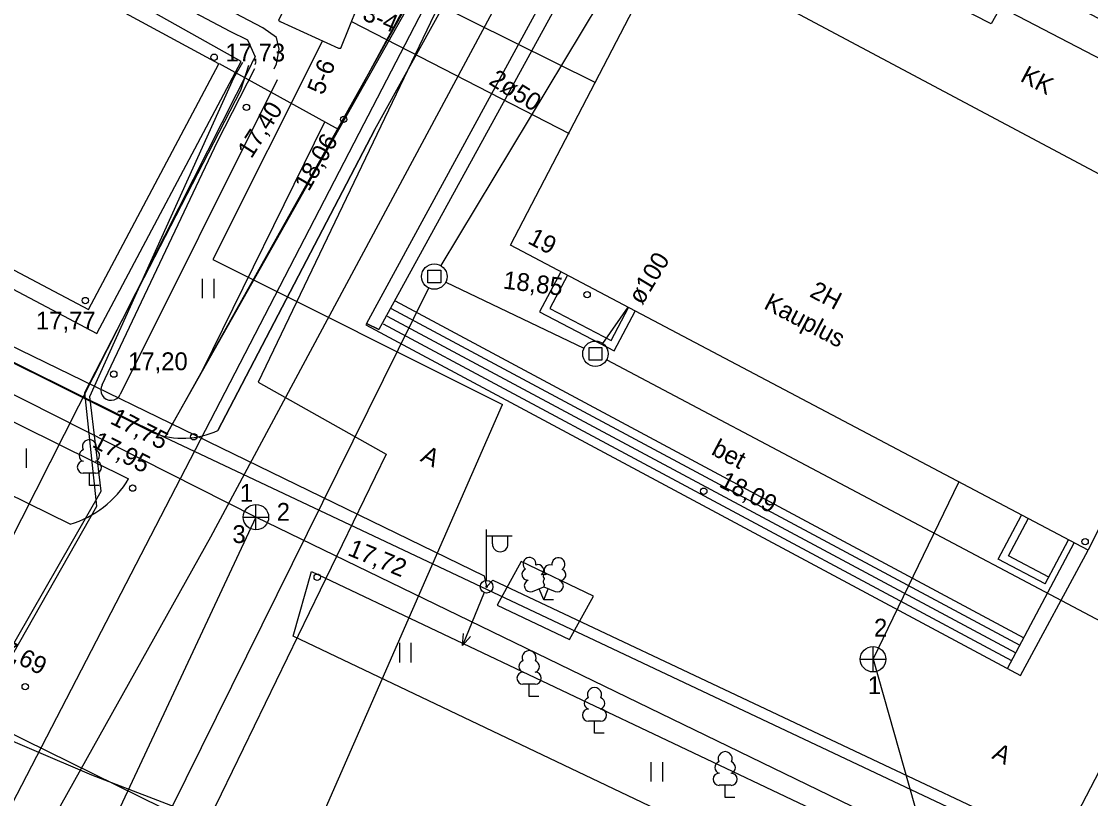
# Model space of a CAD drawing. Extents: x 713540 to 713867, y 6589774 to 6590061.
# Drawn here: x 713760 to 713801.99, y 6589880.36 to 6589910.9 of the extents above; entities that cross this region are included whole.
import ezdxf

# ---------------------------------------------------------------- set-up
doc = ezdxf.new("R2010")
doc.units = 0
for name, color, linetype in [('AED', 7, 'Continuous'), ('DKAEV', 7, 'Continuous'), ('HALJASTUS', 7, 'Continuous'), ('HOONE', 7, 'Continuous'), ('HOONEDET', 7, 'Continuous'), ('KKAEV', 7, 'Continuous'), ('KORGUS', 7, 'Continuous'), ('KTRASS', 7, 'Continuous'), ('MPKAABEL', 7, 'Continuous'), ('MPOHULIIN', 7, 'Continuous'), ('POST', 7, 'Continuous'), ('PUU', 7, 'Continuous'), ('RAJATIS', 7, 'Continuous'), ('SITRASS', 7, 'Continuous'), ('TEE', 7, 'Continuous'), ('TORU NR', 7, 'Continuous'), ('TTRASS', 7, 'Continuous'), ('VEEKOGU', 7, 'Continuous'), ('VTRASS', 7, 'Continuous'), ('Слой 1', 7, 'Continuous')]:
    doc.layers.add(name, color=color, linetype=linetype)

msp = doc.modelspace()

# ---------------------------------------------------------------- linework, layer by layer
at = {"layer": 'AED'}
msp.add_lwpolyline([(713767.762, 6589909.249), (713772.443, 6589906.664), (713772.921, 6589907.533), (713780.72, 6589921.96), (713784.33, 6589929.01), (713786.08, 6589932.05), (713790.79, 6589929.6), (713799.05, 6589941.64), (713799.92, 6589942.78), (713800.93, 6589944.67), (713803.18, 6589949.29), (713806.07, 6589954.43), (713810.4, 6589962.76), (713799.4, 6589967.72), (713795.11, 6589969.78), (713786.56, 6589953.97)], dxfattribs=at)
at = {"layer": 'DKAEV'}
for p, q in [((713775.968, 6589900.622), (713775.968, 6589901.122)), ((713775.968, 6589901.122), (713776.468, 6589901.122)), ((713776.468, 6589901.122), (713776.468, 6589900.622)), ((713776.468, 6589900.622), (713775.968, 6589900.622)), ((713782.296, 6589897.59), (713782.296, 6589898.09)), ((713782.296, 6589898.09), (713782.796, 6589898.09)), ((713782.796, 6589898.09), (713782.796, 6589897.59)), ((713782.796, 6589897.59), (713782.296, 6589897.59))]:
    msp.add_line(p, q, dxfattribs=at)
for centre in [(713776.218, 6589900.872), (713782.546, 6589897.84)]:
    msp.add_circle(centre, 0.5, dxfattribs=at)
at = {"layer": 'HALJASTUS'}
for p, q in [((713767.101, 6589900.789), (713767.101, 6589900.028)), ((713767.556, 6589900.789), (713767.556, 6589900.028)), ((713760.186, 6589894.123), (713760.186, 6589893.362)), ((713774.847, 6589886.477), (713774.847, 6589885.716)), ((713775.302, 6589886.477), (713775.302, 6589885.716)), ((713784.727, 6589881.798), (713784.727, 6589881.037)), ((713785.182, 6589881.798), (713785.182, 6589881.037))]:
    msp.add_line(p, q, dxfattribs=at)
msp.add_lwpolyline([(713767.118, 6589897.185), (713771.916, 6589906.955)], dxfattribs=at)
at = {"layer": 'HOONE'}
for points in [[(713853.13, 6590055.49), (713847.71, 6590042.61), (713840.88, 6590026.99), (713847.68, 6590019.43), (713836.38, 6589998.1), (713820.11, 6589968.4), (713812.16, 6589957.32), (713804.57, 6589946.51), (713791.35, 6589928.27), (713785.88, 6589931.15), (713778.18, 6589915.27), (713769.3, 6589896.72), (713774.33, 6589893.89), (713767.85, 6589880.54), (713761.86, 6589868.49), (713755.914, 6589856.728), (713753.12, 6589851.2), (713744.71, 6589834.75), (713742.63, 6589834)], [(713767.753, 6589909.232), (713751, 6589918.31), (713754.305, 6589924.488), (713744.575, 6589929.68), (713736.017, 6589913.674), (713762.631, 6589899.577), (713767.753, 6589909.232)], [(713760.52, 6589918.72), (713760.97, 6589918.8), (713761.59, 6589919.93), (713768.07, 6589916.66), (713778.69, 6589911.61), (713767.43, 6589890.63), (713753, 6589864.84), (713751.627, 6589862.341)], [(713786.56, 6589917.8), (713786.19, 6589917.45), (713776.472, 6589901.302)], [(713786.56, 6589917.8), (713786.93, 6589917.47), (713812.67, 6589904.07)], [(713806.56, 6589906.42), (713803.33, 6589908.13), (713804.24, 6589910.01), (713799.14, 6589912.67), (713798.09, 6589910.8), (713790.27, 6589914.8), (713788.66, 6589912.19)], [(713779.206, 6589902.11), (713785.37, 6589913.94), (713785.5, 6589913.88), (713807.8, 6589901.99), (713801.894, 6589890.118), (713779.206, 6589902.11)], [(713781.184, 6589901.065), (713780.351, 6589899.49), (713783.284, 6589897.956), (713784.11, 6589899.518)], [(713755.15, 6589858.276), (713775.997, 6589900.424)], [(713776.669, 6589900.656), (713782.095, 6589898.056)], [(713782.834, 6589898.248), (713783.832, 6589899.665)], [(713782.988, 6589897.605), (713803.072, 6589886.967)], [(713800.216, 6589888.802), (713798.368, 6589889.77), (713799.282, 6589891.499)], [(713800.216, 6589888.802), (713801.126, 6589890.524)]]:
    msp.add_lwpolyline(points, dxfattribs=at)
at = {"layer": 'HOONEDET'}
for p, q in [((713781.449, 6589900.925), (713780.757, 6589899.616)), ((713780.757, 6589899.616), (713783.158, 6589898.36)), ((713783.158, 6589898.36), (713783.845, 6589899.658)), ((713798.774, 6589889.896), (713799.547, 6589891.358)), ((713800.355, 6589889.068), (713798.774, 6589889.896))]:
    msp.add_line(p, q, dxfattribs=at)
for points in [[(713785.417, 6589913.801), (713782.47, 6589915.425), (713773.549, 6589899.035), (713774.045, 6589898.794), (713773.561, 6589899.028), (713773.532, 6589898.973), (713799.241, 6589885.198), (713801.894, 6589890.118)], [(713785.13, 6589913.279), (713782.707, 6589914.614), (713774.044, 6589898.795)]]:
    msp.add_lwpolyline(points, dxfattribs=at)
at = {"layer": 'KKAEV'}
for p, q in [((713769.211, 6589890.921), (713769.211, 6589891.921)), ((713768.711, 6589891.421), (713769.711, 6589891.421)), ((713793.45, 6589885.337), (713793.45, 6589886.337)), ((713792.95, 6589885.837), (713793.95, 6589885.837))]:
    msp.add_line(p, q, dxfattribs=at)
for centre in [(713769.211, 6589891.421), (713793.45, 6589885.837)]:
    msp.add_circle(centre, 0.5, dxfattribs=at)
at = {"layer": 'KORGUS'}
for centre in [(713767.57, 6589909.49), (713768.84, 6589907.52), (713772.66, 6589907.05), (713762.51, 6589899.93), (713782.22, 6589900.16), (713763.63, 6589897.04), (713766.77, 6589894.58), (713764.37, 6589892.56), (713786.8, 6589892.44), (713801.78, 6589890.46), (713771.62, 6589889.06), (713760.15, 6589884.76)]:
    msp.add_circle(centre, 0.125, dxfattribs=at)
at = {"layer": 'KTRASS'}
for p, q in [((713769.211, 6589891.421), (713751.267, 6589900.501)), ((713793.45, 6589885.837), (713796.822, 6589892.799)), ((713769.211, 6589891.421), (713763.241, 6589878.657)), ((713795.486, 6589878.673), (713769.211, 6589891.421)), ((713793.45, 6589885.837), (713795.486, 6589878.673))]:
    msp.add_line(p, q, dxfattribs=at)
at = {"layer": 'MPKAABEL'}
for points in [[(713694.011, 6589938.961), (713720.287, 6589922.261), (713729.28, 6589921.07), (713735.396, 6589911.684), (713736.91, 6589909.36), (713749.796, 6589902.534), (713750.086, 6589902.788), (713778.179, 6589889.116), (713778.272, 6589888.686), (713778.52, 6589888.95), (713802.27, 6589877.73), (713802.558, 6589876.915), (713802.91, 6589877.43), (713827.719, 6589864.835), (713849.02, 6589854.61), (713849.184, 6589854.353), (713849.72, 6589854.26), (713866.671, 6589846.028)], [(713753.63, 6589918.22), (713768.19, 6589910.52), (713768.88, 6589910.17), (713769.18, 6589909.51), (713769.069, 6589909.29), (713768.993, 6589909.14), (713753.23, 6589877.99), (713756.95, 6589876.35), (713752.899, 6589868.247), (713751.951, 6589868.518)], [(713747.477, 6589860.762), (713748.132, 6589862.098), (713750.951, 6589865.513), (713755.31, 6589875.45), (713756.829, 6589880.676), (713759.243, 6589885.664), (713763.129, 6589892.443), (713762.683, 6589896.164), (713768.338, 6589908.675), (713768.696, 6589909.29)], [(713747.737, 6589860.627), (713750.866, 6589865.585), (713755.55, 6589875.306), (713756.626, 6589880.71), (713762.958, 6589891.851), (713762.492, 6589896.315), (713768.621, 6589908.191), (713768.929, 6589909.172)]]:
    msp.add_lwpolyline(points, dxfattribs=at)
at = {"layer": 'MPOHULIIN'}
for p, q in [((713778.177, 6589888.455), (713777.324, 6589886.373)), ((713777.324, 6589886.373), (713777.358, 6589886.847)), ((713777.324, 6589886.373), (713777.634, 6589886.734))]:
    msp.add_line(p, q, dxfattribs=at)
at = {"layer": 'POST'}
for p, q in [((713778.272, 6589888.936), (713778.272, 6589890.936)), ((713778.272, 6589890.686), (713779.272, 6589890.686)), ((713778.498, 6589890.366), (713778.498, 6589890.686)), ((713779.111, 6589890.366), (713779.111, 6589890.686))]:
    msp.add_line(p, q, dxfattribs=at)
for radius in [0.25, 0.0234]:
    msp.add_circle((713778.272, 6589888.686), radius, dxfattribs=at)
msp.add_arc((713778.805, 6589890.366), 0.306, 180, 0, dxfattribs=at)
at = {"layer": 'PUU'}
for p, q in [((713762.91, 6589893.145), (713762.43, 6589893.145)), ((713762.67, 6589892.67), (713762.67, 6589893.145)), ((713763.05, 6589892.67), (713762.67, 6589892.67)), ((713780.074, 6589888.502), (713780.519, 6589888.677)), ((713780.514, 6589888.167), (713780.339, 6589888.607)), ((713780.514, 6589888.167), (713780.694, 6589888.607)), ((713780.519, 6589888.677), (713780.959, 6589888.497)), ((713780.894, 6589888.167), (713780.514, 6589888.167)), ((713780.18, 6589884.855), (713779.7, 6589884.855)), ((713779.94, 6589884.38), (713779.94, 6589884.855)), ((713780.32, 6589884.38), (713779.94, 6589884.38)), ((713782.75, 6589883.405), (713782.27, 6589883.405)), ((713782.51, 6589882.93), (713782.51, 6589883.405)), ((713782.89, 6589882.93), (713782.51, 6589882.93)), ((713787.88, 6589880.885), (713787.4, 6589880.885)), ((713787.64, 6589880.41), (713787.64, 6589880.885)), ((713788.02, 6589880.41), (713787.64, 6589880.41))]:
    msp.add_line(p, q, dxfattribs=at)
msp.add_lwpolyline([(713780.519, 6589889.172), (713780.499, 6589889.097), (713780.499, 6589889.077), (713780.509, 6589889.047), (713780.529, 6589889.012), (713780.534, 6589888.992), (713780.519, 6589888.957), (713780.494, 6589888.907), (713780.489, 6589888.882), (713780.494, 6589888.867), (713780.504, 6589888.837), (713780.539, 6589888.777), (713780.544, 6589888.757), (713780.539, 6589888.737), (713780.524, 6589888.702), (713780.519, 6589888.677)], dxfattribs=at)
for centre, radius, start, end in [((713762.67, 6589894.19), 0.277, 332.5799, 207.4201), ((713762.5, 6589893.843), 0.233, 109.0217, 253.1415), ((713762.84, 6589893.843), 0.233, 286.8508, 70.9859), ((713762.433, 6589893.382), 0.238, 90.0016, 269.3953), ((713762.907, 6589893.382), 0.238, 270.6047, 89.9984), ((713779.957, 6589889.581), 0.256, 350.4856, 111.5002), ((713781.093, 6589889.572), 0.256, 67.6168, 188.6314), ((713779.957, 6589889.581), 0.256, 111.5027, 232.5173), ((713780.292, 6589889.331), 0.224, 308.5041, 111.5725), ((713780.755, 6589889.326), 0.225, 67.7016, 230.5126), ((713781.093, 6589889.572), 0.256, 306.5997, 67.6143), ((713779.883, 6589889.17), 0.224, 111.4304, 274.4987), ((713780.518, 6589888.934), 0.237, 66.7655, 111.5015), ((713781.161, 6589889.16), 0.224, 264.6183, 67.6866), ((713779.988, 6589888.725), 0.237, 111.5014, 291.5004), ((713781.049, 6589888.717), 0.237, 247.6166, 67.6155), ((713779.94, 6589885.9), 0.277, 332.5799, 207.4201), ((713779.77, 6589885.553), 0.233, 109.0217, 253.1415), ((713780.11, 6589885.553), 0.233, 286.8508, 70.9859), ((713779.703, 6589885.092), 0.238, 90.0016, 269.3953), ((713780.177, 6589885.092), 0.238, 270.6047, 89.9984), ((713782.51, 6589884.45), 0.277, 332.5799, 207.4201), ((713782.34, 6589884.103), 0.233, 109.0217, 253.1415), ((713782.68, 6589884.103), 0.233, 286.8508, 70.9859), ((713782.273, 6589883.642), 0.238, 90.0016, 269.3953), ((713782.747, 6589883.642), 0.238, 270.6047, 89.9984), ((713787.64, 6589881.93), 0.277, 332.5799, 207.4201), ((713787.47, 6589881.583), 0.233, 109.0217, 253.1415), ((713787.81, 6589881.583), 0.233, 286.8508, 70.9859), ((713787.403, 6589881.122), 0.238, 90.0016, 269.3953), ((713787.877, 6589881.122), 0.238, 270.6047, 89.9984)]:
    msp.add_arc(centre, radius, start, end, dxfattribs=at)
at = {"layer": 'RAJATIS'}
for p, q in [((713774.683, 6589899.915), (713799.374, 6589886.685)), ((713774.524, 6589899.614), (713799.213, 6589886.385)), ((713774.365, 6589899.314), (713799.053, 6589886.085)), ((713774.206, 6589899.013), (713798.892, 6589885.785)), ((713798.732, 6589885.47), (713801.343, 6589890.409))]:
    msp.add_line(p, q, dxfattribs=at)
at = {"layer": 'SITRASS'}
for points in [[(713775.98, 6589911.76), (713773.604, 6589907.17), (713773.451, 6589906.873), (713751.23, 6589863.94), (713743.875, 6589867.46), (713727.91, 6589875.1), (713724.68, 6589872.85), (713726.93, 6589859.54), (713725.61, 6589859.29)], [(713776.08, 6589911.71), (713782.55, 6589908.5)], [(713866.671, 6589832.925), (713865.57, 6589833.47), (713840.95, 6589845.77), (713819.08, 6589856.48), (713813.26, 6589859.42), (713789.96, 6589869.66), (713773.99, 6589876.98), (713762.77, 6589881.28), (713755.5, 6589884.39), (713750.27, 6589886.88), (713741.03, 6589891.38), (713722.91, 6589899.77), (713722.841, 6589899.769)]]:
    msp.add_lwpolyline(points, dxfattribs=at)
at = {"layer": 'TEE'}
for points in [[(713754.325, 6589925.207), (713755.57, 6589927.55), (713755.57, 6589927.91), (713755.14, 6589928.21), (713753.94, 6589928.94), (713748.018, 6589932.271), (713746.604, 6589933.172), (713744.042, 6589932.066), (713734.222, 6589913.122), (713735.109, 6589911.505), (713736.436, 6589909.083), (713765.187, 6589894.737)], [(713773.878, 6589906.656), (713786.11, 6589928.711), (713803.133, 6589919.587)], [(713736.747, 6589912.529), (713762.965, 6589898.641), (713768.632, 6589909.323), (713751.363, 6589919.019)], [(713769.923, 6589909.03), (713770.02, 6589909.23), (713770.13, 6589909.81), (713770.02, 6589910.27), (713769.48, 6589910.65), (713761.12, 6589915.04)], [(713732.259, 6589908.742), (713764.213, 6589892.925)], [(713761.91, 6589891.143), (713730.354, 6589906.675)], [(713773.878, 6589906.656), (713767.72, 6589894.826)], [(713767.72, 6589894.826), (713773.878, 6589906.656)], [(713806.743, 6589889.925), (713800.462, 6589877.845), (713823.07, 6589866.735)], [(713778.683, 6589887.967), (713781.532, 6589886.612), (713782.474, 6589888.321), (713779.625, 6589889.676), (713778.683, 6589887.967)], [(713770.677, 6589886.741), (713771.396, 6589889.287), (713795.947, 6589877.633)], [(713793.617, 6589875.811), (713770.677, 6589886.741)]]:
    msp.add_lwpolyline(points, dxfattribs=at)
for centre, radius, start, end in [((713766.348, 6589897.753), 3.232, 248.9453, 295.1044), ((713766.348, 6589897.753), 3.232, 248.9453, 295.1044), ((713760.772, 6589894.993), 4.014, 286.4718, 329.0061)]:
    msp.add_arc(centre, radius, start, end, dxfattribs=at)
at = {"layer": 'TTRASS'}
for points in [[(713771.3, 6589913.28), (713770.1, 6589910.95), (713770.16, 6589910.89), (713772.45, 6589909.84), (713772.54, 6589909.84), (713773.53, 6589912.3), (713773.53, 6589912.32), (713771.3, 6589913.28)], [(713772.96, 6589910.89), (713781.51, 6589906.5)], [(713771.82, 6589910.129), (713767.52, 6589901.54), (713778.89, 6589895.85)], [(713761.849, 6589856.999), (713763.61, 6589860.93), (713778.89, 6589895.85)]]:
    msp.add_lwpolyline(points, dxfattribs=at)
at = {"layer": 'VEEKOGU'}
for points in [[(713763.174, 6589896.62), (713767.708, 6589906.178), (713769.164, 6589909.053)], [(713770.05, 6589908.602), (713763.885, 6589896.236)]]:
    msp.add_lwpolyline(points, dxfattribs=at)
msp.add_arc((713763.523, 6589896.416), 0.405, 149.7288, 333.5018, dxfattribs=at)
at = {"layer": 'VTRASS'}
msp.add_lwpolyline([(713721.093, 6589902.329), (713733.497, 6589895.603), (713741.572, 6589891.713), (713756.471, 6589884.465), (713765.548, 6589879.995), (713782.769, 6589871.45), (713795.373, 6589866.054), (713804.634, 6589861.821), (713814.617, 6589856.993), (713823.754, 6589852.427), (713844.326, 6589842.238), (713851.629, 6589837.843), (713859.935, 6589832.639), (713860.708, 6589832.099), (713861.139, 6589831.812)], dxfattribs=at)
at = {"layer": 'Слой 1'}
for points in [[(713753.32, 6589950.56), (713786.76, 6589932.33), (713765.63, 6589894.55), (713732.87, 6589910.81)], [(713801.77, 6589877.49), (713765.63, 6589894.55), (713785.68, 6589930.05), (713821.49, 6589913.26)]]:
    msp.add_lwpolyline(points, close=True, dxfattribs=at)

# ---------------------------------------------------------------- texts
at = {"layer": 'HOONE'}
for s, rotation, p in [('KK', 332.1483, (713799.191, 6589908.573)), ('19', 332.2657, (713779.849, 6589902.2)), ('2H', 332.1398, (713790.917, 6589900.108)), ('Kauplus', 332.1398, (713789.119, 6589899.64))]:
    msp.add_text(s, height=0.7, rotation=rotation, dxfattribs=at).set_placement(p)
at = {"layer": 'HOONEDET'}
msp.add_text('bet', height=0.7, rotation=332.1601, dxfattribs=at).set_placement((713787.056, 6589893.904))
at = {"layer": 'KORGUS'}
for s, p in [('17,73', (713768.016, 6589909.325)), ('17,77', (713760.573, 6589898.795)), ('17,20', (713764.191, 6589897.195))]:
    msp.add_text(s, height=0.7, dxfattribs=at).set_placement(p)
for s, rotation, p in [('17,40', 57.4175, (713769.032, 6589905.477)), ('18,06', 60.1699, (713771.287, 6589904.19)), ('18,85', 353.0569, (713778.894, 6589900.404)), ('17,75', 332.754, (713763.448, 6589895.12)), ('17,95', 332.843, (713762.738, 6589894.2)), ('18,09', 332.4609, (713787.362, 6589892.636)), ('17,72', 337.6961, (713772.775, 6589889.94)), ('17,69', 333.241, (713758.673, 6589886.25))]:
    msp.add_text(s, height=0.7, rotation=rotation, dxfattribs=at).set_placement(p)
at = {"layer": 'TEE'}
for p in [(713775.634, 6589893.639), (713798.081, 6589881.956)]:
    msp.add_text('A', height=0.7, rotation=333.4463, dxfattribs=at).set_placement(p)
at = {"layer": 'TORU NR'}
for s, rotation, p in [('3-4', 336.7779, (713773.351, 6589910.978)), ('5-6', 68.4714, (713771.853, 6589907.974)), ('2ø50', 328.1394, (713778.317, 6589908.458)), ('ø100', 58.7707, (713784.382, 6589899.724))]:
    msp.add_text(s, height=0.7, rotation=rotation, dxfattribs=at).set_placement(p)
for s, p in [('1', (713768.58, 6589892.023)), ('2', (713770.028, 6589891.278)), ('3', (713768.289, 6589890.404)), ('2', (713793.488, 6589886.729)), ('1', (713793.242, 6589884.468))]:
    msp.add_text(s, height=0.7, dxfattribs=at).set_placement(p)

doc.saveas('drawing.dxf')
